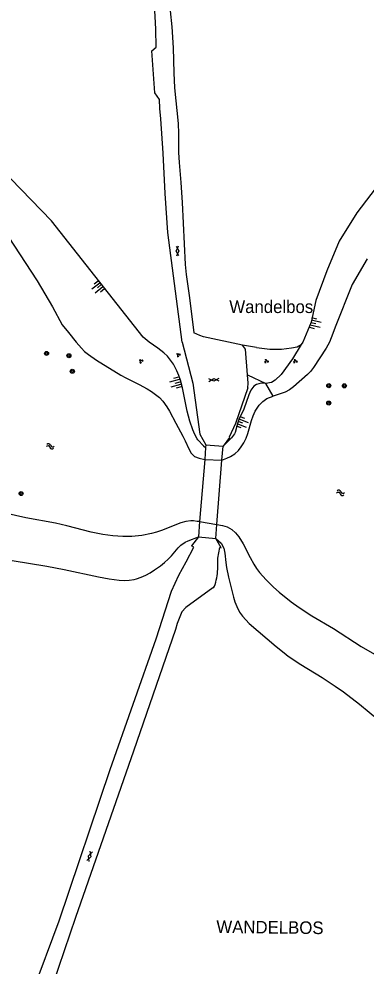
# Model space of a CAD drawing. Extents: x 128999 to 131010, y 395498 to 399007.
# Drawn here: x 130736.7 to 130805.9, y 397875.7 to 398064.4 of the extents above; entities that cross this region are included whole.
import ezdxf

# ---------------------------------------------------------------- set-up
doc = ezdxf.new("R2010")
doc.units = 0
for name, color, linetype in [('gg-afsc-hekwerk', 7, 'Continuous'), ('gg-anno-openbare ruimte label', 7, 'Continuous'), ('gg-knt-BGT kruinlijn', 7, 'Continuous'), ('gg-knt-verharding', 7, 'Continuous'), ('gg-kntw-bovenkant insteek waterloop', 7, 'Continuous'), ('gg-kwrk-kunstwerk niveau 01', 7, 'Continuous'), ('gt-anno-overige text', 7, 'Continuous'), ('gt-grn-groengrens', 7, 'Continuous'), ('gt-symb-boom', 7, 'Continuous'), ('gt-symb-gesloten verharding', 7, 'Continuous'), ('gt-symb-groenvak', 7, 'Continuous'), ('gt-symb-talud symbool', 7, 'Continuous'), ('gt-symb-watersymbool', 7, 'Continuous')]:
    doc.layers.add(name, color=color, linetype=linetype)

# ---------------------------------------------------------------- blocks, each defined once
blk = doc.blocks.new('gt0-WA')
at = {"layer": 'gt-symb-watersymbool'}
for centre, start, end in [((-0.32, 0.02), 28.0725, 151.9275), ((0.43, 0.42), 208.0725, 331.9275), ((-0.32, -0.43), 28.0725, 151.9275), ((0.43, -0.03), 208.0725, 331.9275)]:
    blk.add_arc(centre, 0.425, start, end, dxfattribs=at)
blk = doc.blocks.new('gt0-TALUD_1')
at = {"layer": 'gt-symb-talud symbool'}
for p, q in [((-1, -1), (-1, 0)), ((-0.5, -2), (-0.5, 0)), ((0, -1), (0, 0)), ((0.5, -2), (0.5, 0)), ((1, -1), (1, 0))]:
    blk.add_line(p, q, dxfattribs=at)
blk = doc.blocks.new('gt0-BOOM')
at = {"layer": 'gt-symb-boom'}
for radius in [0.4, 0.2]:
    blk.add_circle((0, 0), radius, dxfattribs=at)
blk = doc.blocks.new('gt0-GRVAK')
at = {"layer": 'gt-symb-groenvak'}
for p, q in [((-0.11, 0.19), (-0.23, 0.24)), ((-0.18, 0.15), (0.09, 0.15)), ((-0.09, 0.21), (-0.16, 0.32)), ((-0.05, 0.21), (-0.05, 0.39)), ((0, 0.21), (0.06, 0.32)), ((0.01, 0.19), (0.13, 0.24)), ((0.26, -0.05), (0.2, 0.06)), ((0.31, -0.05), (0.31, 0.13)), ((0.35, -0.05), (0.41, 0.06)), ((-0.24, -0.23), (-0.36, -0.18)), ((-0.32, -0.26), (-0.05, -0.26)), ((-0.23, -0.21), (-0.29, -0.1)), ((-0.18, -0.2), (-0.18, -0.02)), ((-0.14, -0.21), (-0.07, -0.1)), ((-0.12, -0.23), (0, -0.18)), ((0.24, -0.07), (0.12, -0.02)), ((0.17, -0.11), (0.44, -0.11)), ((0.37, -0.07), (0.49, -0.02))]:
    blk.add_line(p, q, dxfattribs=at)
blk = doc.blocks.new('gt0-GESVH1')
at = {"layer": 'gt-symb-gesloten verharding'}
for p, q in [((-0.99, -0.26), (0.01, 0.24)), ((0.01, -0.26), (-0.99, 0.24)), ((0.01, 0.24), (1.01, -0.26)), ((1.01, 0.24), (0.01, -0.26))]:
    blk.add_line(p, q, dxfattribs=at)

msp = doc.modelspace()

# ---------------------------------------------------------------- linework, layer by layer
at = {"layer": 'gg-afsc-hekwerk'}
for p, q in [((130772.5, 397961.22), (130771.15, 397959.4)), ((130777.02, 397959.03), (130775.98, 397960.89))]:
    msp.add_line(p, q, dxfattribs=at)
for points in [[(130771.39, 397991.82), (130772.79, 397981.68), (130773.98, 397979.5)], [(130782.36, 397990.85), (130779.92, 397983.8), (130778.62, 397981.05), (130778.72, 397980.98), (130777.41, 397979.24)]]:
    msp.add_lwpolyline(points, dxfattribs=at)
at = {"layer": 'gg-knt-BGT kruinlijn'}
for p, q in [((130779.09, 397980.92), (130777.41, 397979.24)), ((130773.51, 397979.3), (130773.94, 397979.01)), ((130770.48, 397960.39), (130772.5, 397961.22)), ((130775.98, 397960.89), (130777.05, 397959.91))]:
    msp.add_line(p, q, dxfattribs=at)
for points in [[(130810.5, 398034.14), (130804.07, 398025.71), (130800.55, 398020.09), (130798.12, 398014.2), (130795.94, 398008.29), (130794.97, 398003.96), (130793.29, 398000), (130793, 397999.52)], [(130773.51, 397979.3), (130772.4, 397980.53), (130772.27, 397980.71), (130771.79, 397981.58), (130771.39, 397982.5), (130770.78, 397984.27), (130770.26, 397986.2), (130769.32, 397990.88), (130768.93, 397992.38), (130768.61, 397993.33), (130768.22, 397994.26), (130767.52, 397995.56), (130766.96, 397996.4), (130766.32, 397997.18), (130765.61, 397997.88), (130764.41, 397998.81), (130762.69, 398000), (130761.47, 398001), (130743.22, 398024.15), (130735.08, 398032.49)], [(130793, 397999.52), (130791.27, 397996.65), (130788.99, 397993.52), (130787.79, 397992.41), (130787.08, 397991.96), (130785.92, 397991.76)], [(130785.92, 397991.76), (130785.04, 397991.79), (130784.06, 397991.52), (130783.57, 397991.2), (130782.96, 397990.42), (130782.55, 397989.48), (130781.58, 397986.63), (130780.58, 397984.59), (130780.34, 397983.94), (130779.82, 397982), (130779.69, 397981.72), (130779.09, 397980.92)], [(130735.39, 397956.48), (130742.31, 397955.36), (130745.74, 397954.71), (130752.56, 397953.2), (130754.69, 397952.8), (130756.73, 397952.55), (130757.73, 397952.52), (130758.73, 397952.56), (130759.7, 397952.71), (130760.18, 397952.82), (130761.11, 397953.14), (130762.02, 397953.56), (130762.9, 397954.05), (130763.75, 397954.61), (130764.92, 397955.44), (130765.71, 397956.06), (130766.46, 397956.72), (130767.15, 397957.44), (130768.45, 397958.99), (130769.01, 397959.56), (130769.84, 397960.15), (130770.48, 397960.39)], [(130777.05, 397959.91), (130777.57, 397958.92), (130777.79, 397957.94), (130777.95, 397956.1), (130778.08, 397955.11), (130778.47, 397953.16), (130779.49, 397949.2), (130779.79, 397948.24), (130780.15, 397947.31), (130780.72, 397946.21), (130781.28, 397945.41), (130781.93, 397944.66), (130782.64, 397943.96), (130788.03, 397939.34), (130789.57, 397938.08), (130790.42, 397937.43), (130792.9, 397935.76), (130797.18, 397933.15), (130799.78, 397931.47), (130801.41, 397930.31), (130804.59, 397927.87), (130810.39, 397923.08)]]:
    msp.add_lwpolyline(points, dxfattribs=at)
at = {"layer": 'gg-knt-verharding'}
for p, q in [((130769.24, 398000), (130771.39, 397991.82)), ((130771.56, 397959.14), (130771.15, 397959.4))]:
    msp.add_line(p, q, dxfattribs=at)
for points in [[(130769.24, 398000), (130766.41, 398021.79), (130765.87, 398029.62), (130765.48, 398037.62), (130765.04, 398044.45), (130764.84, 398046.52), (130764.75, 398048.29), (130763.82, 398049.62), (130763.21, 398058.01), (130764.09, 398058.71), (130764.01, 398062.31), (130763.75, 398067.3), (130763.55, 398069.89), (130763.45, 398070.88), (130763.21, 398072.42), (130763, 398073.41), (130762.73, 398074.39), (130762.37, 398075.32), (130761.96, 398076.12), (130761.41, 398076.95), (130759.65, 398079.16), (130758.99, 398079.91)], [(130769.23, 398077.31), (130768.41, 398077.04), (130767.6, 398076.43), (130767.49, 398076.24), (130767.31, 398075.72), (130766.9, 398074.84), (130766.58, 398074.01), (130766.41, 398073.03), (130766.38, 398072.02), (130766.57, 398069.21), (130767.18, 398062.82), (130767.44, 398058.62), (130767.58, 398053.61), (130767.76, 398050.61), (130768.44, 398043.56), (130768.54, 398041.56), (130768.54, 398037.79), (130768.65, 398035.79), (130768.99, 398031.77), (130769.25, 398027.78), (130769.87, 398015.46), (130770.06, 398013.44), (130770.75, 398008.8), (130771.58, 398001.84)], [(130781.31, 397999.4), (130773.52, 398001.03), (130772.8, 398001.29), (130771.58, 398001.84)], [(130782.27, 397993.49), (130781.86, 397998.57), (130781.31, 397999.4)], [(130782.36, 397990.85), (130782.4, 397991.8), (130782.27, 397993.49)], [(130739.47, 397870.61), (130744.75, 397884.7), (130754.93, 397914.82), (130764.07, 397940.88), (130767.15, 397950.4), (130768.63, 397953.55), (130770.09, 397956.23), (130771.56, 397959.14)], [(130776.4, 397955.17), (130776.37, 397956.93), (130776.76, 397959.05), (130777.02, 397959.03)], [(130775.38, 397951.06), (130770, 397947.12), (130769.17, 397946.25), (130768.28, 397943.94)], [(130768.28, 397943.94), (130767.91, 397942.75), (130759.56, 397918.5), (130747.99, 397885.38), (130743.46, 397872.08)]]:
    msp.add_lwpolyline(points, dxfattribs=at)
for centre, radius, start, end in [((130760.05, 397955.96), 16.37, 345.0087, 357.234), ((130774.91, 397951.91), 0.969, 299.4772, 349.2022)]:
    msp.add_arc(centre, radius, start, end, dxfattribs=at)
at = {"layer": 'gg-kntw-bovenkant insteek waterloop'}
for p, q in [((130773.75, 397976.6), (130777.2, 397976.49)), ((130772.75, 397964.24), (130776.19, 397963.64))]:
    msp.add_line(p, q, dxfattribs=at)
for points in [[(130733.44, 398022.75), (130740.39, 398012.16), (130743.43, 398007), (130745.34, 398003.44), (130746.62, 398001.9), (130748.11, 398000), (130749.18, 397998.75), (130749.8, 397998.14), (130750.57, 397997.51), (130752.22, 397996.38), (130757.05, 397993.41), (130758.04, 397992.86), (130760.72, 397991.54), (130762.29, 397990.7), (130763.15, 397990.17), (130763.96, 397989.57), (130764.73, 397988.92), (130765.42, 397988.2), (130766.22, 397987.12), (130766.73, 397986.26), (130767.98, 397983.83), (130769.42, 397981.25), (130769.88, 397980.34), (130770.57, 397978.76), (130771.06, 397977.86), (130771.74, 397977.19), (130772.68, 397976.85), (130773.75, 397976.6)], [(130806.13, 398016.55), (130803.18, 398011.49), (130799.73, 398002.97), (130799.28, 398001.67), (130798.6, 398000), (130797.96, 397998.76), (130795.43, 397994.96), (130794.84, 397994.16), (130794.27, 397993.56), (130791.45, 397991.1), (130790.65, 397990.5), (130789.79, 397990.01), (130789.23, 397989.79), (130787.37, 397989.24)], [(130777.2, 397976.49), (130778.2, 397976.85), (130778.89, 397977.17), (130779.73, 397977.72), (130780.47, 397978.4), (130781.04, 397979.1), (130781.57, 397979.95), (130781.99, 397980.85), (130782.33, 397981.8), (130783.09, 397984.34), (130783.41, 397985.29), (130783.82, 397986.2), (130784.05, 397986.61), (130784.64, 397987.44), (130785.35, 397988.16), (130786.17, 397988.74), (130787.37, 397989.24)], [(130772.75, 397964.24), (130772.23, 397964.26), (130771.51, 397964.36), (130770.96, 397964.39), (130769.98, 397964.26), (130769, 397963.98), (130765.15, 397962.46), (130764.13, 397962.12), (130763.17, 397961.86), (130761.21, 397961.48), (130759.2, 397961.28), (130757.45, 397961.26), (130755.45, 397961.39), (130753.47, 397961.67), (130751.14, 397962.16), (130746.3, 397963.42), (130743.99, 397963.91), (130738.07, 397964.95), (130734.01, 397965.9)], [(130776.19, 397963.64), (130777.3, 397963.45), (130778.25, 397963.17), (130779.14, 397962.65), (130779.89, 397961.98), (130780.55, 397961.19), (130781.45, 397959.77), (130782.81, 397957.1), (130783.56, 397955.74), (130784.1, 397954.91), (130784.7, 397954.11), (130786.03, 397952.61), (130787.48, 397951.2), (130788.63, 397950.18), (130790.96, 397948.28), (130792.57, 397947.11), (130795.1, 397945.49), (130799.41, 397942.94), (130804.96, 397939.35), (130807.62, 397937.8)]]:
    msp.add_lwpolyline(points, dxfattribs=at)
at = {"layer": 'gg-kwrk-kunstwerk niveau 01'}
for p, q in [((130773.94, 397979.01), (130773.75, 397976.6)), ((130773.98, 397979.5), (130773.94, 397979.01)), ((130773.98, 397979.5), (130777.41, 397979.24)), ((130777.2, 397976.49), (130777.41, 397979.24)), ((130773.75, 397976.6), (130772.75, 397964.24)), ((130776.19, 397963.64), (130777.2, 397976.49)), ((130772.75, 397964.24), (130772.5, 397961.22)), ((130775.98, 397960.89), (130776.19, 397963.64)), ((130772.5, 397961.22), (130775.98, 397960.89))]:
    msp.add_line(p, q, dxfattribs=at)
at = {"layer": 'gt-grn-groengrens'}
for p, q in [((130784.1, 397998.93), (130781.31, 397999.4)), ((130782.27, 397993.49), (130785.92, 397991.76)), ((130787.37, 397989.24), (130785.92, 397991.76))]:
    msp.add_line(p, q, dxfattribs=at)
msp.add_lwpolyline([(130784.1, 397998.93), (130786.76, 397998.61), (130789.05, 397998.61), (130791.07, 397998.84), (130792.17, 397999.06), (130793, 397999.52)], dxfattribs=at)

# ---------------------------------------------------------------- block references
at = {"layer": 'gt-symb-boom'}
for p, rotation in [((130742.23, 397997.73), 176.04496236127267), ((130746.69, 397997.27), 176.04496236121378), ((130747.37, 397994.17), 176.0449623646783), ((130798.49, 397991.31), -95.16330681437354), ((130801.6, 397991.28), -95.16330681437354), ((130798.48, 397987.84), -95.16330681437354), ((130737.16, 397969.82), 86.04496236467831)]:
    msp.add_blockref('gt0-BOOM', p, dxfattribs=dict(at, rotation=rotation))
at = {"layer": 'gt-symb-gesloten verharding'}
for p, rotation in [((130768.33, 398018.15), -87.99346106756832), ((130775.59, 397992.45), -177.5353366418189), ((130750.79, 397897.56), 71.03974891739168)]:
    msp.add_blockref('gt0-GESVH1', p, dxfattribs=dict(at, rotation=rotation))
at = {"layer": 'gt-symb-groenvak'}
for p, rotation in [((130768.51, 397997.42), 29.076863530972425), ((130761.06, 397996.2), 29.076863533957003)]:
    msp.add_blockref('gt0-GRVAK', p, dxfattribs=dict(at, rotation=rotation))
for p in [(130786.03, 397996.2), (130791.79, 397996.2)]:
    msp.add_blockref('gt0-GRVAK', p, dxfattribs=at)
at = {"layer": 'gt-symb-talud symbool'}
for p, xscale, yscale, rotation in [((130753.15, 398011.43), 1.0001379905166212, 1.0001379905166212, -51.25072307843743), ((130794.91, 398003.84), 0.9995849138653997, 0.9995849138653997, 76.75619797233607), ((130768.85, 397992.1), 1.000292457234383, 1.000292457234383, -74.51881407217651), ((130780.44, 397984.18), 0.999970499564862, 0.9999704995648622, 68.28370952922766)]:
    msp.add_blockref('gt0-TALUD_1', p, dxfattribs=dict(at, xscale=xscale, yscale=yscale, rotation=rotation))
at = {"layer": 'gt-symb-watersymbool', "rotation": -12.354826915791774}
for p in [(130742.91, 397979.24), (130800.78, 397969.98)]:
    msp.add_blockref('gt0-WA', p, dxfattribs=at)

# ---------------------------------------------------------------- texts
at = {"layer": 'gg-anno-openbare ruimte label'}
msp.add_text('Wandelbos', height=2.5, dxfattribs=at).set_placement((130778.66, 398005.78))
at = {"layer": 'gt-anno-overige text'}
msp.add_text('WANDELBOS', height=2.5, rotation=359.3698, dxfattribs=at).set_placement((130776.07, 397882.29))

doc.saveas('drawing.dxf')
